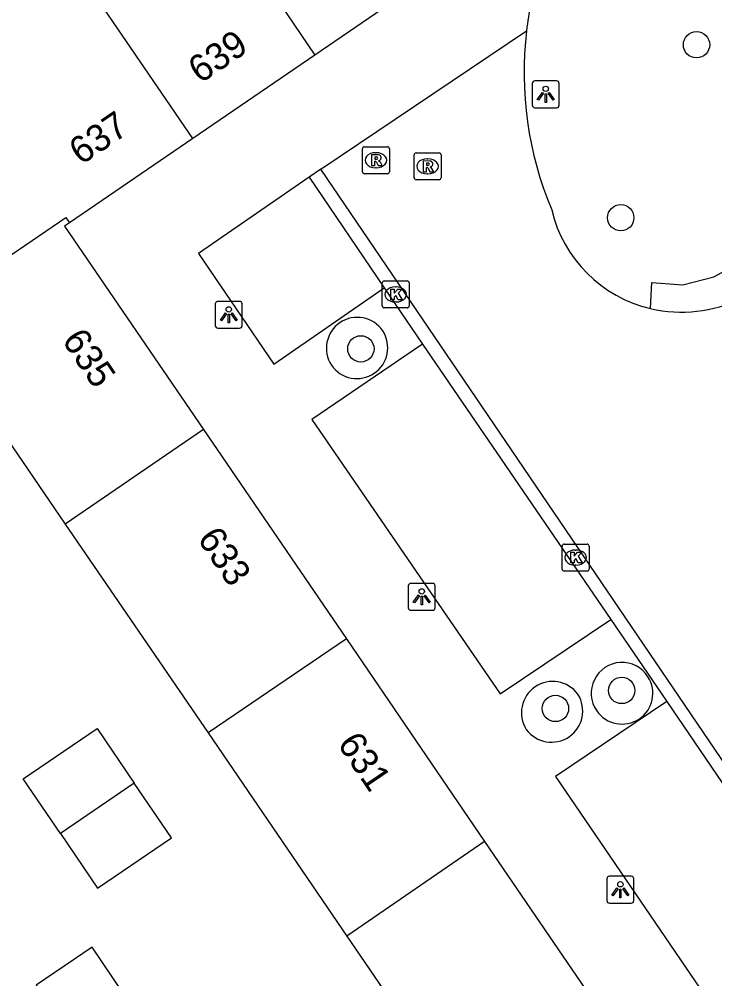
# Model space of a CAD drawing. Extents: x 155275 to 156263, y 382654 to 383635.
# Drawn here: x 155975.31 to 156001.14, y 383311.69 to 383347.32 of the extents above; entities that cross this region are included whole.
import ezdxf

# ---------------------------------------------------------------- set-up
doc = ezdxf.new("R2010")
doc.units = 0
for name, color, linetype in [('IMGEO_Boom', 7, 'Continuous'), ('IMGEO_Groenvoorziening', 7, 'Continuous'), ('IMGEO_Kolk', 7, 'Continuous'), ('IMGEO_Lichtpunt', 7, 'Continuous'), ('IMGEO_Pand', 7, 'Continuous'), ('IMGEO_Pand_nummerreeks', 7, 'Continuous'), ('IMGEO_Rioolput', 7, 'Continuous'), ('IMGEO_Voetpad_gesloten', 7, 'Continuous'), ('IMGEO_Voetpad_open', 7, 'Continuous')]:
    doc.layers.add(name, color=color, linetype=linetype)

msp = doc.modelspace()

# ---------------------------------------------------------------- linework, layer by layer
at = {"layer": 'IMGEO_Boom'}
for centre in [(156000.456, 383346.371), (155997.643, 383339.948), (155987.992, 383335.08), (155997.678, 383322.395), (155995.218, 383321.726)]:
    msp.add_circle(centre, 0.489, dxfattribs=at)
at = {"layer": 'IMGEO_Groenvoorziening'}
msp.add_lwpolyline([(155998.751, 383336.573), (155998.802, 383337.542), (155999.952, 383337.455), (156001.103, 383337.755), (156002.829, 383338.693), (156003.992, 383339.544), (156004.522, 383340.432), (156004.882, 383341.044), (156005.191, 383341.6), (156005.299, 383341.797), (156005.736, 383342.843), (156005.931, 383343.308), (156006.087, 383343.979), (156006.028, 383344.876), (156005.956, 383345.222), (156005.527, 383346.334), (156005.165, 383346.96), (156004.955, 383347.323), (156006.417, 383348.029)], dxfattribs=at)
at = {"layer": 'IMGEO_Kolk'}
for p, q in [((155988.787, 383336.674), (155988.787, 383337.526)), ((155988.862, 383337.6), (155989.714, 383337.6)), ((155989.788, 383337.526), (155989.788, 383336.674)), ((155989.275, 383337.38), (155989.3, 383337.38)), ((155989.298, 383336.82), (155989.273, 383336.82)), ((155989.714, 383336.6), (155988.862, 383336.6)), ((155995.541, 383327.829), (155996.393, 383327.829)), ((155995.466, 383326.903), (155995.466, 383327.755)), ((155995.954, 383327.609), (155995.979, 383327.609)), ((155996.467, 383327.755), (155996.467, 383326.903)), ((155996.393, 383326.829), (155995.541, 383326.829)), ((155995.977, 383327.049), (155995.952, 383327.049))]:
    msp.add_line(p, q, dxfattribs=at)
for points in [[(155988.787, 383336.674), (155988.787, 383337.526)], [(155988.862, 383337.6), (155989.714, 383337.6)], [(155989.788, 383337.526), (155989.788, 383336.674)], [(155989.108, 383337.3), (155989.231, 383337.3), (155989.231, 383337.149), (155989.361, 383337.3), (155989.525, 383337.3), (155989.379, 383337.149), (155989.532, 383336.9), (155989.38, 383336.9), (155989.295, 383337.064), (155989.231, 383336.997), (155989.231, 383336.9), (155989.108, 383336.9), (155989.108, 383337.3)], [(155989.714, 383336.6), (155988.862, 383336.6)], [(155995.541, 383327.829), (155996.393, 383327.829)], [(155995.466, 383326.903), (155995.466, 383327.755)], [(155995.787, 383327.529), (155995.91, 383327.529), (155995.91, 383327.378), (155996.04, 383327.529), (155996.204, 383327.529), (155996.058, 383327.378), (155996.211, 383327.129), (155996.059, 383327.129), (155995.974, 383327.293), (155995.91, 383327.226), (155995.91, 383327.129), (155995.787, 383327.129), (155995.787, 383327.529)], [(155996.467, 383327.755), (155996.467, 383326.903)], [(155996.393, 383326.829), (155995.541, 383326.829)]]:
    msp.add_lwpolyline(points, dxfattribs=at)
for centre, start, end in [((155988.864, 383337.524), 91.552, 178.448), ((155988.864, 383337.524), 91.552, 178.448), ((155989.712, 383337.524), 1.552, 88.448), ((155989.712, 383337.524), 1.552, 88.448), ((155988.864, 383336.676), 181.552, 268.448), ((155988.864, 383336.676), 181.552, 268.448), ((155989.712, 383336.676), 271.552, 358.448), ((155989.712, 383336.676), 271.552, 358.448), ((155995.543, 383327.753), 91.552, 178.448), ((155995.543, 383327.753), 91.552, 178.448), ((155996.391, 383327.753), 1.552, 88.448), ((155996.391, 383327.753), 1.552, 88.448), ((155995.543, 383326.905), 181.552, 268.448), ((155995.543, 383326.905), 181.552, 268.448), ((155996.391, 383326.905), 271.552, 358.448), ((155996.391, 383326.905), 271.552, 358.448)]:
    msp.add_arc(centre, 0.0765, start, end, dxfattribs=at)
for centre, major_axis, ratio, start_param, end_param in [((155989.274, 383337.1), (-0.387, 0.002), 0.722429, 4.712389, 7.853982), ((155989.299, 383337.1), (-0.39, 0.002), 0.717154, 1.570796, 4.712389), ((155995.953, 383327.329), (-0.387, 0.002), 0.722429, 4.712389, 7.853982), ((155995.978, 383327.329), (-0.39, 0.002), 0.717154, 1.570796, 4.712389)]:
    msp.add_ellipse(centre, major_axis=major_axis, ratio=ratio, start_param=start_param, end_param=end_param, dxfattribs=at)
at = {"layer": 'IMGEO_Lichtpunt'}
for p, q in [((155994.358, 383344.935), (155994.358, 383344.128)), ((155994.358, 383344.935), (155994.358, 383344.128)), ((155995.26, 383345.03), (155994.452, 383345.03)), ((155995.26, 383345.03), (155994.452, 383345.03)), ((155995.354, 383344.128), (155995.354, 383344.935)), ((155995.354, 383344.128), (155995.354, 383344.935)), ((155994.452, 383344.034), (155995.26, 383344.034)), ((155994.452, 383344.034), (155995.26, 383344.034)), ((155982.588, 383336.748), (155982.588, 383335.941)), ((155982.588, 383336.748), (155982.588, 383335.941)), ((155983.49, 383336.843), (155982.682, 383336.843)), ((155983.49, 383336.843), (155982.682, 383336.843)), ((155983.584, 383335.941), (155983.584, 383336.748)), ((155983.584, 383335.941), (155983.584, 383336.748)), ((155982.682, 383335.847), (155983.49, 383335.847)), ((155982.682, 383335.847), (155983.49, 383335.847)), ((155989.754, 383326.276), (155989.754, 383325.469)), ((155989.754, 383326.276), (155989.754, 383325.469)), ((155990.656, 383326.371), (155989.848, 383326.371)), ((155990.656, 383326.371), (155989.848, 383326.371)), ((155990.75, 383325.469), (155990.75, 383326.276)), ((155990.75, 383325.469), (155990.75, 383326.276)), ((155989.848, 383325.375), (155990.656, 383325.375)), ((155989.848, 383325.375), (155990.656, 383325.375)), ((155997.129, 383315.399), (155997.129, 383314.592)), ((155997.129, 383315.399), (155997.129, 383314.592)), ((155998.031, 383315.494), (155997.223, 383315.494)), ((155998.031, 383315.494), (155997.223, 383315.494)), ((155998.125, 383314.592), (155998.125, 383315.399)), ((155998.125, 383314.592), (155998.125, 383315.399)), ((155997.223, 383314.498), (155998.031, 383314.498)), ((155997.223, 383314.498), (155998.031, 383314.498))]:
    msp.add_line(p, q, dxfattribs=at)
for points in [[(155994.732, 383344.599), (155994.771, 383344.571), (155994.583, 383344.309), (155994.545, 383344.336), (155994.732, 383344.599)], [(155994.944, 383344.571), (155994.982, 383344.598), (155995.169, 383344.336), (155995.13, 383344.308), (155994.944, 383344.571)], [(155994.834, 383344.551), (155994.881, 383344.551), (155994.881, 383344.229), (155994.834, 383344.229), (155994.834, 383344.551)], [(155982.962, 383336.412), (155983.001, 383336.384), (155982.813, 383336.122), (155982.775, 383336.149), (155982.962, 383336.412)], [(155983.174, 383336.384), (155983.212, 383336.411), (155983.399, 383336.149), (155983.36, 383336.121), (155983.174, 383336.384)], [(155983.064, 383336.364), (155983.111, 383336.364), (155983.111, 383336.042), (155983.064, 383336.042), (155983.064, 383336.364)], [(155990.128, 383325.94), (155990.167, 383325.912), (155989.979, 383325.65), (155989.941, 383325.677), (155990.128, 383325.94)], [(155990.23, 383325.892), (155990.277, 383325.892), (155990.277, 383325.57), (155990.23, 383325.57), (155990.23, 383325.892)], [(155990.34, 383325.912), (155990.378, 383325.939), (155990.565, 383325.677), (155990.526, 383325.649), (155990.34, 383325.912)], [(155997.503, 383315.063), (155997.542, 383315.035), (155997.354, 383314.773), (155997.316, 383314.8), (155997.503, 383315.063)], [(155997.605, 383315.015), (155997.652, 383315.015), (155997.652, 383314.693), (155997.605, 383314.693), (155997.605, 383315.015)], [(155997.715, 383315.035), (155997.753, 383315.062), (155997.94, 383314.8), (155997.901, 383314.772), (155997.715, 383315.035)]]:
    msp.add_lwpolyline(points, dxfattribs=at)
for centre in [(155994.857, 383344.733), (155983.087, 383336.546), (155990.253, 383326.074), (155997.628, 383315.197)]:
    msp.add_circle(centre, 0.0994, dxfattribs=at)
for centre, start, end in [((155994.452, 383344.935), 90, 180), ((155994.452, 383344.935), 90, 180), ((155995.26, 383344.935), 0, 90), ((155995.26, 383344.935), 0, 90), ((155994.452, 383344.128), 180, 270), ((155994.452, 383344.128), 180, 270), ((155995.26, 383344.128), 270, 0), ((155995.26, 383344.128), 270, 360), ((155982.682, 383336.748), 90, 180), ((155982.682, 383336.748), 90, 180), ((155983.49, 383336.748), 0, 90), ((155983.49, 383336.748), 0, 90), ((155982.682, 383335.941), 180, 270), ((155982.682, 383335.941), 180, 270), ((155983.49, 383335.941), 270, 0), ((155983.49, 383335.941), 270, 360), ((155989.848, 383326.276), 90, 180), ((155989.848, 383326.276), 90, 180), ((155990.656, 383326.276), 0, 90), ((155990.656, 383326.276), 0, 90), ((155989.848, 383325.469), 180, 270), ((155989.848, 383325.469), 180, 270), ((155990.656, 383325.469), 270, 0), ((155990.656, 383325.469), 270, 360), ((155997.223, 383315.399), 90, 180), ((155997.223, 383315.399), 90, 180), ((155998.031, 383315.399), 0, 90), ((155998.031, 383315.399), 0, 90), ((155997.223, 383314.592), 180, 270), ((155997.223, 383314.592), 180, 270), ((155998.031, 383314.592), 270, 0), ((155998.031, 383314.592), 270, 360)]:
    msp.add_arc(centre, 0.0946, start, end, dxfattribs=at)
at = {"layer": 'IMGEO_Pand'}
for points in [[(155980.59, 383354.405), (155986.279, 383345.99)], [(155981.754, 383342.896), (155976.02, 383351.281)], [(155991.28, 383349.408), (155986.279, 383345.99)], [(155986.279, 383345.99), (155981.754, 383342.896)], [(155981.754, 383342.896), (155977.17, 383339.762)], [(155971.716, 383336.331), (155977.039, 383339.954), (155977.17, 383339.762)], [(155977.17, 383339.762), (155976.992, 383339.641), (155982.151, 383332.082)], [(155971.716, 383336.331), (155977.017, 383328.573)], [(155982.151, 383332.082), (155977.017, 383328.573)], [(155982.151, 383332.082), (155987.455, 383324.311)], [(155977.017, 383328.573), (155982.319, 383320.816)], [(155987.455, 383324.311), (155982.319, 383320.816)], [(155987.455, 383324.311), (155992.587, 383316.792)], [(155976.835, 383317.085), (155975.456, 383319.111), (155978.2, 383320.978), (155979.579, 383318.952)], [(155982.319, 383320.816), (155987.474, 383313.273)], [(155979.579, 383318.952), (155976.835, 383317.085)], [(155976.835, 383317.085), (155978.214, 383315.058), (155980.956, 383316.927), (155979.579, 383318.952)], [(155992.587, 383316.792), (155987.474, 383313.273)], [(155992.587, 383316.792), (156000.111, 383305.769), (155994.991, 383302.274)], [(155987.474, 383313.273), (155991.512, 383307.364)], [(155978.018, 383312.859), (155975.942, 383311.456), (155977.777, 383308.75), (155979.862, 383310.133), (155978.018, 383312.859)]]:
    msp.add_lwpolyline(points, dxfattribs=at)
at = {"layer": 'IMGEO_Rioolput'}
for p, q in [((155988.051, 383341.658), (155988.051, 383342.51)), ((155988.126, 383342.584), (155988.978, 383342.584)), ((155989.052, 383342.51), (155989.052, 383341.658)), ((155988.539, 383342.364), (155988.564, 383342.364)), ((155989.969, 383341.43), (155989.969, 383342.282)), ((155990.044, 383342.356), (155990.896, 383342.356)), ((155990.457, 383342.136), (155990.482, 383342.136)), ((155990.97, 383342.282), (155990.97, 383341.43)), ((155988.562, 383341.804), (155988.537, 383341.804)), ((155988.978, 383341.584), (155988.126, 383341.584)), ((155990.48, 383341.576), (155990.455, 383341.576)), ((155990.896, 383341.356), (155990.044, 383341.356))]:
    msp.add_line(p, q, dxfattribs=at)
for points in [[(155988.051, 383341.658), (155988.051, 383342.51)], [(155988.126, 383342.584), (155988.978, 383342.584)], [(155989.052, 383342.51), (155989.052, 383341.658)], [(155988.64, 383342.282), (155988.388, 383342.284), (155988.388, 383341.884)], [(155988.566, 383342.203), (155988.512, 383342.203), (155988.512, 383342.122)], [(155988.512, 383342.122), (155988.564, 383342.122)], [(155989.969, 383341.43), (155989.969, 383342.282)], [(155990.044, 383342.356), (155990.896, 383342.356)], [(155990.97, 383342.282), (155990.97, 383341.43)], [(155988.388, 383341.884), (155988.512, 383341.884), (155988.512, 383342.046), (155988.523, 383342.046)], [(155988.57, 383342.017), (155988.641, 383341.884), (155988.781, 383341.884), (155988.716, 383342.01)], [(155990.558, 383342.054), (155990.306, 383342.056), (155990.306, 383341.656)], [(155990.306, 383341.656), (155990.43, 383341.656), (155990.43, 383341.818), (155990.441, 383341.818)], [(155990.484, 383341.975), (155990.43, 383341.975), (155990.43, 383341.894)], [(155990.43, 383341.894), (155990.482, 383341.894)], [(155990.488, 383341.789), (155990.559, 383341.656), (155990.699, 383341.656), (155990.634, 383341.782)], [(155988.978, 383341.584), (155988.126, 383341.584)], [(155990.896, 383341.356), (155990.044, 383341.356)]]:
    msp.add_lwpolyline(points, dxfattribs=at)
for centre, radius, start, end in [((155988.128, 383342.508), 0.0765, 91.552, 178.448), ((155988.128, 383342.508), 0.0765, 91.552, 178.448), ((155988.976, 383342.508), 0.0765, 1.552, 88.448), ((155988.976, 383342.508), 0.0765, 1.552, 88.448), ((155988.548, 383342.311), 0.19, 274.7715, 282.9687), ((155988.572, 383342.107), 0.0964, 77.0061, 93.1865), ((155988.586, 383342.164), 0.0378, 276.6634, 79.6772), ((155988.639, 383342.172), 0.109, 350.3612, 89.416), ((155988.637, 383342.172), 0.112, 277.5842, 350.9817), ((155990.046, 383342.28), 0.0765, 91.552, 178.448), ((155990.046, 383342.28), 0.0765, 91.552, 178.448), ((155990.894, 383342.28), 0.0765, 1.552, 88.448), ((155990.894, 383342.28), 0.0765, 1.552, 88.448), ((155988.522, 383341.993), 0.0533, 26.0293, 88.6989), ((155988.621, 383341.957), 0.108, 29.5134, 73.7905), ((155990.44, 383341.765), 0.0533, 26.0293, 88.6989), ((155990.466, 383342.083), 0.19, 274.7715, 282.9687), ((155990.49, 383341.879), 0.0964, 77.0061, 93.1865), ((155990.504, 383341.936), 0.0378, 276.6634, 79.6772), ((155990.557, 383341.944), 0.109, 350.3612, 89.416), ((155990.555, 383341.944), 0.112, 277.5842, 350.9817), ((155990.539, 383341.729), 0.108, 29.5134, 73.7905), ((155988.128, 383341.66), 0.0765, 181.552, 268.448), ((155988.128, 383341.66), 0.0765, 181.552, 268.448), ((155988.976, 383341.66), 0.0765, 271.552, 358.448), ((155988.976, 383341.66), 0.0765, 271.552, 358.448), ((155990.046, 383341.432), 0.0765, 181.552, 268.448), ((155990.046, 383341.432), 0.0765, 181.552, 268.448), ((155990.894, 383341.432), 0.0765, 271.552, 358.448), ((155990.894, 383341.432), 0.0765, 271.552, 358.448)]:
    msp.add_arc(centre, radius, start, end, dxfattribs=at)
for centre, major_axis, ratio, start_param, end_param in [((155988.538, 383342.084), (-0.387, 0.002), 0.722429, 4.712389, 7.853982), ((155988.563, 383342.084), (-0.39, 0.002), 0.717154, 1.570796, 4.712389), ((155990.456, 383341.856), (-0.387, 0.002), 0.722429, 4.712389, 7.853982), ((155990.481, 383341.856), (-0.39, 0.002), 0.717154, 1.570796, 4.712389)]:
    msp.add_ellipse(centre, major_axis=major_axis, ratio=ratio, start_param=start_param, end_param=end_param, dxfattribs=at)
at = {"layer": 'IMGEO_Voetpad_gesloten'}
for points in [[(155986.502, 383341.756), (155986.068, 383341.45)], [(156006.694, 383312.028), (155986.502, 383341.756)], [(155986.068, 383341.45), (155988.861, 383337.348)], [(155988.861, 383337.348), (155990.28, 383335.253)], [(155990.28, 383335.253), (155997.272, 383325.034)], [(155997.272, 383325.034), (155999.331, 383322.024), (155999.357, 383321.986)], [(155999.357, 383321.986), (156006.31, 383311.767)]]:
    msp.add_lwpolyline(points, dxfattribs=at)
at = {"layer": 'IMGEO_Voetpad_open'}
for points in [[(155986.502, 383341.756), (155994.144, 383346.892)], [(155986.068, 383341.45), (155981.958, 383338.626), (155984.763, 383334.512), (155988.861, 383337.348)], [(155990.28, 383335.253), (155986.172, 383332.46), (155993.169, 383322.273), (155997.272, 383325.034)], [(155999.357, 383321.986), (155995.214, 383319.199), (156002.248, 383308.886), (156006.31, 383311.767)]]:
    msp.add_lwpolyline(points, dxfattribs=at)
for centre, radius, start, end in [((156007.123, 383345.344), 13.071, 164.2612, 173.1962), ((156007.164, 383345.332), 13.113, 173.1683, 202.8506), ((155999.898, 383341.392), 4.954, 193.448, 256.6145), ((155999.896, 383341.4), 4.96, 256.6538, 296.5721), ((155987.859, 383335.103), 1.146, 34.2897, 213.5759), ((155987.846, 383335.123), 1.146, 214.792, 33.0736), ((155997.689, 383322.294), 1.142, 32.2979, 214.8316), ((155997.694, 383322.286), 1.141, 214.3589, 32.7706), ((155995.116, 383321.569), 1.161, 36.2473, 212.3246), ((155995.07, 383321.636), 1.161, 216.3513, 32.2206)]:
    msp.add_arc(centre, radius, start, end, dxfattribs=at)

# ---------------------------------------------------------------- texts
at = {"layer": 'IMGEO_Pand_nummerreeks'}
for s, rotation, p in [('639', 34.1597, (155982.027, 383344.906)), ('637', 34.1597, (155977.603, 383341.882)), ('635', 304.1194, (155976.869, 383335.395)), ('633', 304.1194, (155981.895, 383328.03)), ('631', 304.1194, (155987.096, 383320.41))]:
    msp.add_text(s, height=1, rotation=rotation, dxfattribs=at).set_placement(p)

doc.saveas('drawing.dxf')
